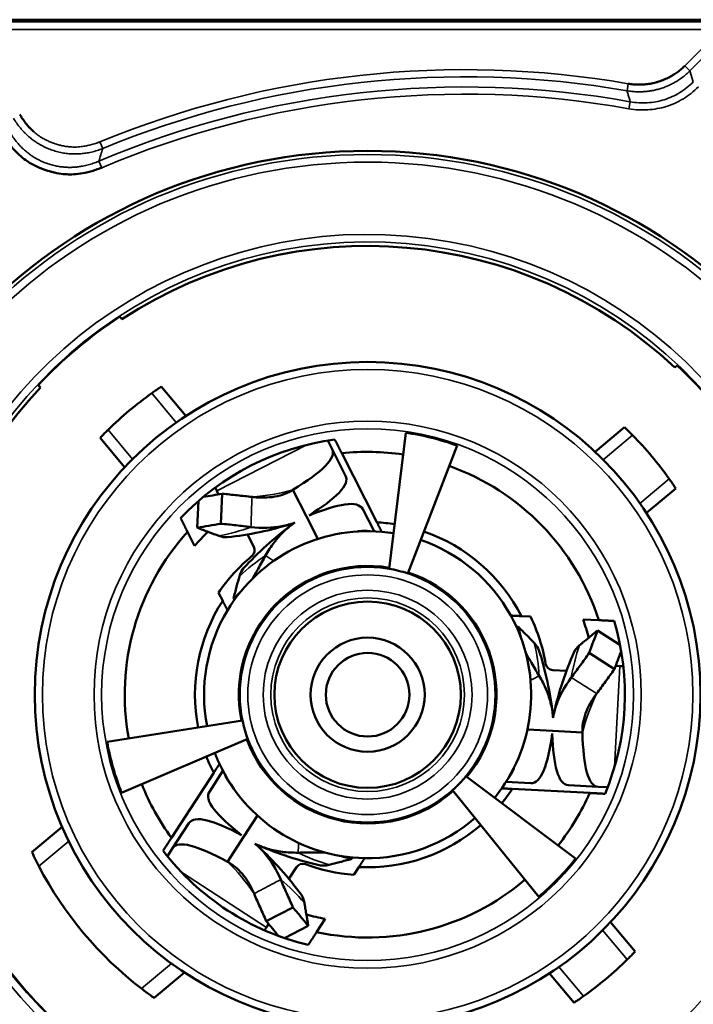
# Model space of a CAD drawing. Header units: millimetres. Extents: x 50 to 3176, y 50 to 2109.
# Tile 652 of 656: x 2335 to 2353, y 982 to 1008. Entities that reach past the tile are written whole.
import ezdxf

# ---------------------------------------------------------------- set-up
doc = ezdxf.new("R2010")
doc.units = ezdxf.units.MM
doc.header["$LTSCALE"] = 10
doc.layers.add('Visible (ISO)', color=7, linetype='Continuous', lineweight=50)
doc.layers.add('Visible Narrow (ISO)', color=7, linetype='Continuous', lineweight=35)

msp = doc.modelspace()

# ---------------------------------------------------------------- linework, layer by layer
at = {"layer": 'Visible (ISO)'}
for p, q in [((2331.5601, 1007.9533), (2357.0615, 1007.9533)), ((2337.7967, 1000.1445), (2337.8519, 1000.0787)), ((2352.3863, 998.8071), (2352.4522, 998.8623)), ((2335.707, 998.2789), (2335.6517, 998.3447)), ((2338.8844, 998.3037), (2339.5314, 997.5327)), ((2344.8775, 993.5147), (2345.3119, 997.0925)), ((2350.2903, 996.5914), (2351.0613, 997.2384)), ((2337.9227, 996.1828), (2337.2757, 996.9538)), ((2343.3773, 996.6609), (2343.2635, 996.8842)), ((2343.733, 995.9629), (2343.3773, 996.6609)), ((2346.6611, 996.7561), (2345.365, 993.3932)), ((2344.5544, 994.7361), (2343.6291, 996.5522)), ((2340.3434, 995.5667), (2340.3014, 995.6491)), ((2340.3434, 995.5667), (2340.3923, 995.4707)), ((2342.3474, 995.5902), (2342.7065, 994.8853)), ((2352.4112, 995.6297), (2351.6401, 994.9827)), ((2339.8602, 995.2949), (2339.8275, 994.5967)), ((2340.4879, 995.4875), (2340.4481, 994.7004)), ((2344.4784, 994.5), (2344.1817, 995.0823)), ((2342.7037, 994.8908), (2342.7037, 994.8908)), ((2343.0047, 994.3001), (2342.7065, 994.8853)), ((2339.575, 994.4865), (2339.7632, 994.1173)), ((2341.1533, 994.4178), (2341.3178, 994.0949)), ((2340.3907, 992.8857), (2340.5004, 992.6705)), ((2340.8131, 992.7046), (2340.781, 992.7257)), ((2348.3526, 992.2696), (2348.5939, 992.2569)), ((2350.388, 992.1629), (2349.9742, 992.1846)), ((2348.2258, 991.9817), (2348.2603, 991.999)), ((2350.9455, 991.5118), (2350.3572, 991.8892)), ((2350.7985, 990.8719), (2350.1367, 991.2999)), ((2350.9393, 990.9574), (2350.8317, 990.963)), ((2350.9393, 990.9574), (2351.0317, 990.9526)), ((2349.5394, 990.8305), (2349.1775, 990.8495)), ((2337.4607, 988.9623), (2341.0211, 989.5213)), ((2348.5118, 989.286), (2349.1676, 989.2516)), ((2349.9577, 989.2102), (2349.1676, 989.2516)), ((2349.1738, 989.2513), (2349.1738, 989.2514)), ((2341.1596, 989.0384), (2337.844, 987.6257)), ((2340.2633, 988.1479), (2339.1533, 986.4385)), ((2340.5059, 988.2001), (2340.1499, 987.6519)), ((2346.8952, 988.0567), (2349.7764, 985.8917)), ((2347.9481, 987.9098), (2348.6007, 987.8756)), ((2349.5876, 987.8239), (2350.3699, 987.7829)), ((2350.3699, 987.7829), (2350.6203, 987.7697)), ((2348.8105, 984.8914), (2346.5462, 987.6954)), ((2348.1145, 987.7258), (2350.1499, 987.6191)), ((2341.4158, 987.0238), (2341.0581, 986.473)), ((2335.4846, 986.0607), (2336.2803, 986.7285)), ((2339.6117, 986.8231), (2339.185, 986.1661)), ((2340.6272, 985.8094), (2341.0581, 986.473)), ((2341.0548, 986.4678), (2341.0549, 986.4677)), ((2339.185, 986.1661), (2339.0485, 985.9559)), ((2343.8934, 985.9236), (2343.8912, 985.8851)), ((2342.2396, 985.3615), (2342.437, 985.6655)), ((2343.9477, 985.4672), (2344.0793, 985.6698)), ((2341.6459, 984.2504), (2342.3475, 984.6096)), ((2341.6496, 984.0857), (2341.7082, 984.1761)), ((2342.9692, 983.9604), (2343.1949, 984.308)), ((2350.6989, 984.2238), (2351.3458, 983.4527)), ((2341.6496, 984.0857), (2341.5992, 984.0082)), ((2342.1266, 983.8032), (2342.7477, 984.124)), ((2339.4943, 982.8982), (2338.6985, 982.2305)), ((2349.7372, 982.1029), (2349.0902, 982.8739))]:
    msp.add_line(p, q, dxfattribs=at)
for radius in [14.3, 8.75, 2.45, 1.5, 1.1]:
    msp.add_circle((2344.3108, 990.2033), radius, dxfattribs=at)
for centre, radius, start, end in [((2344.3108, 990.2033), 11.8, 46.81385, 123.18615), ((2344.3108, 990.2033), 11.8853, 123.2353, 136.7647), ((2344.3108, 990.2033), 11.8853, 33.2353, 46.7647), ((2344.3108, 990.2033), 11.8, 136.81385, 205.2716), ((2344.3108, 990.2033), 9.75, 125.58827, 134.41173), ((2344.3108, 990.2033), 6.9616, 70.26822, 81.73178), ((2344.3108, 990.2033), 6.7625, 97.34157, 136.65843), ((2344.3108, 990.2033), 9.75, 35.58827, 44.41173), ((2344.3108, 990.2033), 6.3854, 81.6103, 96.12797), ((2344.3108, 990.2033), 6.3854, 17.87203, 70.3897), ((2344.3108, 990.2033), 4.3, 85.05738, 148.94262), ((2344.3108, 990.2033), 4.5394, 81.01329, 86.92279), ((2344.3108, 990.2033), 4.5394, 27.07721, 70.98671), ((2344.3108, 990.2033), 6.3854, 137.87203, 190.3897), ((2344.3108, 990.2033), 6, 134.43254, 139.28207), ((2344.3108, 990.2033), 4.3, 80.8983, 85.05738), ((2344.3108, 990.2033), 4.3, 28.94262, 71.1017), ((2341.1396, 994.0041), 0.2, 309.84629, 26.99805), ((2344.3108, 990.2033), 4.75, 129.83931, 145.61668), ((2344.3108, 990.2033), 3.3867, 80.31012, 191.68988), ((2344.3108, 990.2033), 3.3596, 71.71222, 80.28778), ((2344.3108, 990.2033), 3.3867, 320.31012, 71.68988), ((2344.3108, 990.2033), 4.5394, 147.07721, 190.98671), ((2344.3108, 990.2033), 4.3, 148.94262, 191.1017), ((2344.3108, 990.2033), 4.3, 325.05738, 28.94262), ((2344.3108, 990.2033), 4.75, 9.83931, 25.61668), ((2344.3108, 990.2033), 6, 14.43242, 19.28207), ((2344.3108, 990.2033), 6.7625, 337.34157, 16.65843), ((2349.188, 991.0492), 0.2, 189.84629, 266.99805), ((2344.3108, 990.2033), 3.3596, 191.71222, 200.28778), ((2344.3108, 990.2033), 6.9616, 190.26822, 201.73178), ((2344.3108, 990.2033), 3.3867, 200.31012, 311.68988), ((2344.3108, 990.2033), 4.5394, 201.01329, 206.92279), ((2344.3108, 990.2033), 4.3, 200.8983, 205.05738), ((2344.3108, 990.2033), 4.3, 205.05738, 268.94262), ((2344.3108, 990.2033), 3.3596, 311.71222, 320.28778), ((2344.3108, 990.2033), 6.3854, 201.6103, 216.12797), ((2344.3108, 990.2033), 4.3, 320.8983, 325.05738), ((2344.3108, 990.2033), 4.5394, 321.01329, 326.92279), ((2344.3108, 990.2033), 6.3854, 321.6103, 336.12797), ((2344.3108, 990.2033), 4.5394, 267.07721, 310.98671), ((2344.3108, 990.2033), 4.3, 268.94262, 311.1017), ((2344.3108, 990.2033), 6.7625, 217.34157, 256.65843), ((2344.3108, 990.2033), 9.75, 207.56191, 232.43809), ((2342.6048, 985.5566), 0.2, 69.84629, 146.99805), ((2344.3108, 990.2033), 4.75, 249.83931, 265.61668), ((2344.3108, 990.2033), 6.9616, 310.26822, 321.73178), ((2344.3108, 990.2033), 6.3854, 257.87203, 310.3897), ((2344.3108, 990.2033), 11.8853, 205.37973, 234.62027), ((2344.3108, 990.2033), 6, 254.43312, 259.28207), ((2344.3108, 990.2033), 9.75, 305.58827, 314.41173)]:
    msp.add_arc(centre, radius, start, end, dxfattribs=at)
for centre, major_axis, ratio, start_param, end_param in [((2323.3192, 1038.5063), (22.2551, -41.2596), 0.5921024, 6.0731064, 6.0906307), ((2322.017, 1035.5281), (23.7693, -38.8031), 0.5739716, 6.0437943, 6.0667228), ((2366.6543, 953.6452), (-21.5071, 42.3), 0.5846673, 0.1837337, 0.1940895), ((2301.383, 988.8631), (47.4891, -2.1297), 0.5857141, 0.1787114, 0.189068), ((2396.3997, 984.2405), (-47.2041, 2.3427), 0.5844722, 6.0880173, 6.110093), ((2396.3658, 984.6658), (-46.5846, 0.7581), 0.59037, 6.0655766, 6.0832103), ((2312.0361, 947.869), (25.8161, 39.7457), 0.5951356, 6.0871394, 6.1044717)]:
    msp.add_ellipse(centre, major_axis=major_axis, ratio=ratio, start_param=start_param, end_param=end_param, dxfattribs=at)
for points, knots in [([(2351.1636, 1006.2691), (2351.175, 1006.2672), (2351.1865, 1006.2655), (2351.1979, 1006.2638), (2351.2391, 1006.2579), (2351.2801, 1006.2535), (2351.3211, 1006.2505), (2351.3648, 1006.2473), (2351.4083, 1006.2458), (2351.4518, 1006.2459), (2351.4902, 1006.246), (2351.5286, 1006.2474), (2351.5669, 1006.2502), (2351.5747, 1006.2507), (2351.5824, 1006.2513), (2351.5902, 1006.252), (2351.6389, 1006.2561), (2351.6876, 1006.2624), (2351.736, 1006.2707), (2351.7864, 1006.2794), (2351.8366, 1006.2904), (2351.8862, 1006.3036), (2351.9119, 1006.3105), (2351.9375, 1006.3179), (2351.9629, 1006.326), (2351.987, 1006.3336), (2352.011, 1006.3418), (2352.0348, 1006.3505), (2352.083, 1006.3682), (2352.1305, 1006.388), (2352.1768, 1006.4099), (2352.2221, 1006.4312), (2352.2663, 1006.4545), (2352.3093, 1006.4796), (2352.3164, 1006.4837), (2352.3234, 1006.4879), (2352.3304, 1006.4921), (2352.3645, 1006.5126), (2352.3978, 1006.5343), (2352.4303, 1006.5572), (2352.4654, 1006.5819), (2352.4996, 1006.6079), (2352.5329, 1006.6353), (2352.5678, 1006.664), (2352.6018, 1006.6941), (2352.6349, 1006.7258), (2352.6396, 1006.7304), (2352.6443, 1006.7349), (2352.649, 1006.7395)], [0.00000011, 0.00000011, 0.00000011, 0.00000011, 0.02108084, 0.02108084, 0.02108084, 0.09715738, 0.09715738, 0.09715738, 0.17831194, 0.17831194, 0.17831194, 0.25, 0.25, 0.25, 0.26449121, 0.26449121, 0.26449121, 0.35562279, 0.35562279, 0.35562279, 0.45070896, 0.45070896, 0.45070896, 0.5, 0.5, 0.5, 0.54689762, 0.54689762, 0.54689762, 0.64200133, 0.64200133, 0.64200133, 0.7347448, 0.7347448, 0.7347448, 0.75, 0.75, 0.75, 0.82417125, 0.82417125, 0.82417125, 0.90429905, 0.90429905, 0.90429905, 0.98803552, 0.98803552, 0.98803552, 1, 1, 1, 1]), ([(2335.1637, 1005.457), (2335.1865, 1005.4213), (2335.2095, 1005.3868), (2335.2586, 1005.3166), (2335.2847, 1005.2812), (2335.3168, 1005.2399), (2335.3228, 1005.2323), (2335.358, 1005.1883), (2335.3874, 1005.1539), (2335.4258, 1005.1119), (2335.4348, 1005.1022), (2335.4634, 1005.0724), (2335.4829, 1005.0531), (2335.51, 1005.0277), (2335.5176, 1005.0207), (2335.5252, 1005.0139)], [0.00000013, 0.00000013, 0.00000013, 0.00000013, 0.04176086, 0.04176086, 0.08827357, 0.08827357, 0.09883786, 0.09883786, 0.15061681, 0.15061681, 0.16666667, 0.16666667, 0.20126296, 0.20126296, 0.21458514, 0.21458514, 0.21458514, 0.21458514]), ([(2334.7239, 1004.9307), (2334.7797, 1004.84), (2334.8359, 1004.7572), (2334.8923, 1004.6834), (2334.8982, 1004.6757), (2334.9041, 1004.6682), (2334.91, 1004.6607), (2334.9606, 1004.5962), (2335.0116, 1004.5385), (2335.0629, 1004.4857), (2335.1203, 1004.4267), (2335.1782, 1004.3736), (2335.2379, 1004.3251), (2335.2975, 1004.2765), (2335.3589, 1004.2324), (2335.4243, 1004.1921), (2335.4897, 1004.1518), (2335.559, 1004.1153), (2335.631, 1004.0827), (2335.703, 1004.0501), (2335.7776, 1004.0214), (2335.8528, 1003.9962), (2335.9174, 1003.9746), (2335.9825, 1003.9555), (2336.0477, 1003.9395), (2336.0583, 1003.9369), (2336.0689, 1003.9344), (2336.0796, 1003.9319)], [0, 0, 0, 0, 0.08333333, 0.08333333, 0.08333333, 0.09198951, 0.09198951, 0.09198951, 0.16666667, 0.16666667, 0.16666667, 0.25, 0.25, 0.25, 0.33333333, 0.33333333, 0.33333333, 0.41666667, 0.41666667, 0.41666667, 0.5, 0.5, 0.5, 0.57163134, 0.57163134, 0.57163134, 0.58333333, 0.58333333, 0.58333333, 0.58333333]), ([(2336.0796, 1003.9319), (2336.1554, 1003.9145), (2336.2312, 1003.9012), (2336.306, 1003.8937), (2336.3699, 1003.8873), (2336.4331, 1003.885), (2336.4971, 1003.8859), (2336.5081, 1003.8861), (2336.519, 1003.8863), (2336.53, 1003.8866)], [0.58333333, 0.58333333, 0.58333333, 0.58333333, 0.66666667, 0.66666667, 0.66666667, 0.73783215, 0.73783215, 0.73783215, 0.75, 0.75, 0.75, 0.75]), ([(2338.6367, 998.1322), (2338.6674, 998.1542), (2338.7004, 998.1775), (2338.7613, 998.22), (2338.7892, 998.2392), (2338.8334, 998.2694), (2338.8526, 998.2823), (2338.8781, 998.2995), (2338.8844, 998.3037), (2338.8844, 998.3037)], [-0.045295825, -0.045295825, -0.045295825, -0.045295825, -0.033948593, -0.033948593, -0.022601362, -0.022601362, -0.011300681, -0.011300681, 0, 0, 0, 0]), ([(2337.2757, 996.9538), (2337.2757, 996.9538), (2337.2809, 996.9593), (2337.3023, 996.9815), (2337.3184, 996.9981), (2337.3557, 997.0363), (2337.3795, 997.0605), (2337.432, 997.1131), (2337.4606, 997.1415), (2337.4876, 997.168)], [-0.181090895, -0.181090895, -0.181090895, -0.181090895, -0.169790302, -0.169790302, -0.158489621, -0.158489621, -0.147142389, -0.147142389, -0.135795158, -0.135795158, -0.135795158, -0.135795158]), ([(2351.0613, 997.2384), (2351.0613, 997.2384), (2351.0668, 997.2331), (2351.0889, 997.2118), (2351.1056, 997.1957), (2351.1438, 997.1583), (2351.168, 997.1345), (2351.2206, 997.0821), (2351.249, 997.0534), (2351.2755, 997.0264)], [-0.181090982, -0.181090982, -0.181090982, -0.181090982, -0.169790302, -0.169790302, -0.158489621, -0.158489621, -0.147142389, -0.147142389, -0.135795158, -0.135795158, -0.135795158, -0.135795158]), ([(2343.3773, 996.6609), (2343.4359, 996.546), (2343.3749, 996.3971), (2343.019, 996.0348), (2342.7295, 995.8262), (2342.3473, 995.5902)], [0.000001, 0.000001, 0.000001, 0.000001, 0.19109582, 0.19109582, 0.38218068, 0.38218068, 0.38218068, 0.38218068]), ([(2342.7696, 994.9174), (2343.1245, 995.1409), (2343.3922, 995.3388), (2343.7344, 995.6946), (2343.7929, 995.8453), (2343.733, 995.9629)], [-0.38080382, -0.38080382, -0.38080382, -0.38080382, -0.19546689, -0.19546689, -0.000001, -0.000001, -0.000001, -0.000001]), ([(2352.2397, 995.8774), (2352.2617, 995.8466), (2352.285, 995.8136), (2352.3275, 995.7527), (2352.3467, 995.7248), (2352.3768, 995.6807), (2352.3898, 995.6615), (2352.407, 995.636), (2352.4112, 995.6297), (2352.4112, 995.6297)], [-0.045295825, -0.045295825, -0.045295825, -0.045295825, -0.033948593, -0.033948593, -0.022601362, -0.022601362, -0.011300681, -0.011300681, 0, 0, 0, 0]), ([(2342.3473, 995.5902), (2342.3464, 995.5896), (2342.3416, 995.5865), (2342.3351, 995.5824), (2342.331, 995.5798), (2342.3268, 995.5773), (2342.3226, 995.5747), (2342.3142, 995.5696), (2342.3057, 995.5646), (2342.2971, 995.5597), (2342.2799, 995.5499), (2342.2622, 995.5404), (2342.244, 995.5313), (2342.2081, 995.5134), (2342.17, 995.4968), (2342.1298, 995.4817), (2342.0519, 995.4524), (2341.9666, 995.429), (2341.8743, 995.4125), (2341.783, 995.3962), (2341.686, 995.3869), (2341.5843, 995.3851), (2341.5339, 995.3843), (2341.4826, 995.3853), (2341.4305, 995.3882), (2341.4044, 995.3897), (2341.3781, 995.3917), (2341.3517, 995.3941), (2341.3252, 995.3965), (2341.299, 995.3994), (2341.2718, 995.403)], [0.000004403, 0.000004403, 0.000004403, 0.000004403, 0.000588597, 0.000588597, 0.000588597, 0.000959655, 0.000959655, 0.000959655, 0.001698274, 0.001698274, 0.001698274, 0.003162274, 0.003162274, 0.003162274, 0.006041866, 0.006041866, 0.006041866, 0.011628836, 0.011628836, 0.011628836, 0.01715201, 0.01715201, 0.01715201, 0.019885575, 0.019885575, 0.019885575, 0.021256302, 0.021256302, 0.021256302, 0.022628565, 0.022628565, 0.022628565, 0.022628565]), ([(2341.2718, 995.403), (2341.1438, 995.4182), (2341.0144, 995.4329), (2340.8837, 995.447), (2340.753, 995.4612), (2340.621, 995.4747), (2340.4879, 995.4875)], [0.000010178, 0.000010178, 0.000010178, 0.000010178, 0.041479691, 0.041479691, 0.041479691, 0.082948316, 0.082948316, 0.082948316, 0.082948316]), ([(2344.1817, 995.0823), (2344.1218, 995.1999), (2343.9654, 995.2411), (2343.4764, 995.1734), (2343.159, 995.0732), (2342.7696, 994.9174)], [-0.39168779, -0.39168779, -0.39168779, -0.39168779, -0.19595013, -0.19595013, -0.01035556, -0.01035556, -0.01035556, -0.01035556]), ([(2340.3994, 994.3802), (2340.3175, 994.4098), (2340.229, 994.4428), (2340.0383, 994.515), (2339.9362, 994.5544), (2339.8275, 994.5967)], [-0.16650464, -0.16650464, -0.16650464, -0.16650464, -0.08351887, -0.08351887, -0.00000369, -0.00000369, -0.00000369, -0.00000369]), ([(2340.4481, 994.7004), (2340.5833, 994.6872), (2340.7172, 994.6732), (2340.8498, 994.6586), (2340.9824, 994.644), (2341.1135, 994.6288), (2341.243, 994.6131)], [-0.084414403, -0.084414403, -0.084414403, -0.084414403, -0.042208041, -0.042208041, -0.042208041, -0.000001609, -0.000001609, -0.000001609, -0.000001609]), ([(2341.243, 994.6131), (2341.5284, 994.5784), (2341.8034, 994.5862), (2342.1771, 994.6566), (2342.2918, 994.6885), (2342.3984, 994.7283)], [-0.18657936, -0.18657936, -0.18657936, -0.18657936, -0.09328155, -0.09328155, -0.04796745, -0.04796745, -0.04796745, -0.04796745]), ([(2342.3984, 994.7283), (2342.3503, 994.6964), (2342.3028, 994.6617), (2342.2561, 994.6244), (2342.2084, 994.5864), (2342.1617, 994.5457), (2342.1158, 994.5022), (2342.0699, 994.4587), (2342.025, 994.4125), (2341.9813, 994.3637), (2341.9375, 994.3149), (2341.8949, 994.2635), (2341.8538, 994.2098), (2341.8127, 994.156), (2341.773, 994.0999), (2341.735, 994.0418), (2341.6969, 993.9836), (2341.6606, 993.9234), (2341.6261, 993.8612)], [0.25233229, 0.25233229, 0.25233229, 0.25233229, 0.3749967, 0.3749967, 0.3749967, 0.49999628, 0.49999628, 0.49999628, 0.62499587, 0.62499587, 0.62499587, 0.74999545, 0.74999545, 0.74999545, 0.87499503, 0.87499503, 0.87499503, 0.99998986, 0.99998986, 0.99998986, 0.99998986]), ([(2344.0386, 994.4947), (2344.0497, 994.4965), (2344.0606, 994.4983), (2344.1881, 994.5173), (2344.2845, 994.5184), (2344.36, 994.503)], [0.183284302, 0.183284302, 0.183284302, 0.183284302, 0.19146016, 0.19146016, 0.280536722, 0.280536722, 0.280536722, 0.280536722]), ([(2340.6221, 994.3433), (2340.6166, 994.3427), (2340.6111, 994.3423), (2340.55, 994.3391), (2340.4815, 994.3504), (2340.3994, 994.3802)], [0.256194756, 0.256194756, 0.256194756, 0.256194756, 0.264733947, 0.264733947, 0.34764971, 0.34764971, 0.34764971, 0.34764971]), ([(2341.6261, 993.8612), (2341.5626, 993.7471), (2341.4977, 993.6319), (2341.4315, 993.5159), (2341.3819, 993.429), (2341.3316, 993.3417), (2341.2805, 993.2541)], [-0.084416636, -0.084416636, -0.084416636, -0.084416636, -0.04214994, -0.04214994, -0.04214994, -0.010495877, -0.010495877, -0.010495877, -0.010495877]), ([(2340.781, 992.7257), (2340.8105, 992.8383), (2340.8386, 992.9441), (2340.8921, 993.1408), (2340.9175, 993.2318), (2340.9418, 993.3156)], [-0.1664812, -0.1664812, -0.1664812, -0.1664812, -0.08296446, -0.08296446, 0, 0, 0, 0]), ([(2348.2603, 991.999), (2348.3431, 991.917), (2348.4206, 991.8397), (2348.5641, 991.695), (2348.6302, 991.6275), (2348.6906, 991.5647)], [-0.16648182, -0.16648182, -0.16648182, -0.16648182, -0.08297006, -0.08297006, 0, 0, 0, 0]), ([(2349.8838, 991.5022), (2349.8839, 991.5023), (2349.884, 991.5024), (2349.8846, 991.5029), (2349.8855, 991.5036), (2349.8864, 991.5044), (2349.888, 991.5058), (2349.8891, 991.5066), (2349.8922, 991.5093), (2349.8944, 991.5111), (2349.9008, 991.5165), (2349.905, 991.5201), (2349.918, 991.5309), (2349.9266, 991.5382), (2349.9529, 991.5601), (2349.9708, 991.5749), (2350.0252, 991.6199), (2350.0628, 991.6509), (2350.1811, 991.7475), (2350.2663, 991.8162), (2350.3572, 991.8892)], [0.00000287, 0.00000287, 0.00000287, 0.00000287, 0.00016432, 0.00016432, 0.00065716, 0.00131415, 0.00131415, 0.00262772, 0.00262772, 0.00525315, 0.00525315, 0.01049723, 0.01049723, 0.02095843, 0.02095843, 0.04177456, 0.04177456, 0.08299358, 0.08299358, 0.16649975, 0.16649975, 0.16649975, 0.16649975]), ([(2349.7405, 991.3278), (2349.7427, 991.3327), (2349.7451, 991.3377), (2349.7728, 991.3922), (2349.8169, 991.4459), (2349.8838, 991.5022)], [0.256755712, 0.256755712, 0.256755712, 0.256755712, 0.265245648, 0.265245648, 0.348402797, 0.348402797, 0.348402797, 0.348402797]), ([(2348.821, 990.6993), (2348.7539, 990.8114), (2348.6865, 990.9251), (2348.6192, 991.0405), (2348.5688, 991.1268), (2348.5183, 991.2141), (2348.468, 991.3021)], [-0.084414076, -0.084414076, -0.084414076, -0.084414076, -0.042149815, -0.042149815, -0.042149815, -0.010495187, -0.010495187, -0.010495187, -0.010495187]), ([(2350.1367, 991.2999), (2350.0577, 991.1895), (2349.9786, 991.0804), (2349.8997, 990.9729), (2349.8208, 990.8654), (2349.742, 990.7594), (2349.6637, 990.6552)], [0.000001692, 0.000001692, 0.000001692, 0.000001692, 0.042207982, 0.042207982, 0.042207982, 0.084414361, 0.084414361, 0.084414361, 0.084414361]), ([(2350.3334, 990.2353), (2350.4105, 990.3385), (2350.4879, 990.4432), (2350.5655, 990.5493), (2350.6431, 990.6555), (2350.7208, 990.763), (2350.7985, 990.8719)], [0.000010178, 0.000010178, 0.000010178, 0.000010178, 0.041479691, 0.041479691, 0.041479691, 0.082948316, 0.082948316, 0.082948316, 0.082948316]), ([(2349.1857, 989.5969), (2349.1821, 989.6546), (2349.1759, 989.713), (2349.167, 989.7721), (2349.1578, 989.8324), (2349.1459, 989.8933), (2349.1312, 989.9547), (2349.1165, 990.0162), (2349.0989, 990.0782), (2349.0785, 990.1405), (2349.0581, 990.2028), (2349.0349, 990.2653), (2349.009, 990.3278), (2348.983, 990.3903), (2348.9543, 990.4527), (2348.9229, 990.5148), (2348.8915, 990.5768), (2348.8575, 990.6384), (2348.821, 990.6993)], [0.25233229, 0.25233229, 0.25233229, 0.25233229, 0.3749967, 0.3749967, 0.3749967, 0.49999629, 0.49999629, 0.49999629, 0.62499587, 0.62499587, 0.62499587, 0.74999545, 0.74999545, 0.74999545, 0.87499503, 0.87499503, 0.87499503, 1, 1, 1, 1]), ([(2349.6637, 990.6552), (2349.48, 990.4108), (2349.3441, 990.1529), (2349.2252, 989.79), (2349.2013, 989.6899), (2349.1856, 989.5969)], [-0.14927153, -0.14927153, -0.14927153, -0.14927153, -0.0745327, -0.0745327, -0.0433854, -0.0433854, -0.0433854, -0.0433854]), ([(2349.9577, 989.2102), (2349.9577, 989.2106), (2349.9575, 989.2135), (2349.9574, 989.2173), (2349.9573, 989.2198), (2349.9572, 989.2222), (2349.9571, 989.2246), (2349.9569, 989.2295), (2349.9567, 989.2344), (2349.9566, 989.2393), (2349.9564, 989.2491), (2349.9563, 989.259), (2349.9564, 989.269), (2349.9565, 989.2887), (2349.9572, 989.3087), (2349.9584, 989.3291), (2349.9608, 989.3692), (2349.9655, 989.4104), (2349.9725, 989.4528), (2349.9861, 989.5349), (2350.0085, 989.6205), (2350.0403, 989.7087), (2350.0719, 989.7959), (2350.1123, 989.8846), (2350.1616, 989.9736), (2350.1861, 990.0176), (2350.2126, 990.0615), (2350.2412, 990.1052), (2350.2555, 990.127), (2350.2704, 990.1488), (2350.2857, 990.1705), (2350.301, 990.1922), (2350.3166, 990.2135), (2350.3334, 990.2353)], [0.000004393, 0.000004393, 0.000004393, 0.000004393, 0.000211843, 0.000211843, 0.000211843, 0.00034297, 0.00034297, 0.00034297, 0.000604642, 0.000604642, 0.000604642, 0.001125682, 0.001125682, 0.001125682, 0.002158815, 0.002158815, 0.002158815, 0.00419119, 0.00419119, 0.00419119, 0.008134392, 0.008134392, 0.008134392, 0.012032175, 0.012032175, 0.012032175, 0.013961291, 0.013961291, 0.013961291, 0.014928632, 0.014928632, 0.014928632, 0.015897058, 0.015897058, 0.015897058, 0.015897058]), ([(2348.6007, 987.8756), (2348.7324, 987.8687), (2348.8463, 987.9834), (2349.0322, 988.4408), (2349.1041, 988.7658), (2349.1639, 989.1809)], [-0.39168779, -0.39168779, -0.39168779, -0.39168779, -0.19595013, -0.19595013, -0.01035556, -0.01035556, -0.01035556, -0.01035556]), ([(2349.1639, 989.1809), (2349.18, 988.7619), (2349.2176, 988.4311), (2349.3546, 987.9568), (2349.4559, 987.8308), (2349.5876, 987.8239)], [-0.38080391, -0.38080391, -0.38080391, -0.38080391, -0.19546688, -0.19546688, -0.000001, -0.000001, -0.000001, -0.000001]), ([(2350.3699, 987.7829), (2350.2412, 987.7896), (2350.1427, 987.9169), (2350.0069, 988.4063), (2349.971, 988.7613), (2349.9577, 989.2102)], [0.000001, 0.000001, 0.000001, 0.000001, 0.19109517, 0.19109517, 0.38218045, 0.38218045, 0.38218045, 0.38218045]), ([(2348.1633, 988.2933), (2348.1594, 988.2828), (2348.1554, 988.2725), (2348.1081, 988.1525), (2348.0609, 988.0685), (2348.0098, 988.0108)], [0.183284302, 0.183284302, 0.183284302, 0.183284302, 0.19146016, 0.19146016, 0.280536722, 0.280536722, 0.280536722, 0.280536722]), ([(2340.7304, 987.8219), (2340.7233, 987.8305), (2340.7163, 987.8391), (2340.636, 987.9401), (2340.5869, 988.023), (2340.5625, 988.0961)], [0.183284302, 0.183284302, 0.183284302, 0.183284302, 0.19146016, 0.19146016, 0.280536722, 0.280536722, 0.280536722, 0.280536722]), ([(2340.1499, 987.6519), (2340.0781, 987.5413), (2340.1205, 987.3853), (2340.4237, 986.9957), (2340.6692, 986.7708), (2340.9988, 986.5115)], [-0.39168779, -0.39168779, -0.39168779, -0.39168779, -0.19595013, -0.19595013, -0.01035556, -0.01035556, -0.01035556, -0.01035556]), ([(2340.9988, 986.5115), (2340.6278, 986.7071), (2340.3226, 986.84), (2339.8433, 986.9585), (2339.6836, 986.9338), (2339.6117, 986.8231)], [-0.38080388, -0.38080388, -0.38080388, -0.38080388, -0.19546688, -0.19546688, -0.000001, -0.000001, -0.000001, -0.000001]), ([(2339.185, 986.1661), (2339.2553, 986.2742), (2339.4147, 986.2959), (2339.9065, 986.1688), (2340.2319, 986.0224), (2340.6272, 985.8094)], [0.000001, 0.000001, 0.000001, 0.000001, 0.19109698, 0.19109698, 0.3821873, 0.3821873, 0.3821873, 0.3821873]), ([(2342.0257, 985.3416), (2341.913, 985.6062), (2341.7687, 985.8404), (2341.521, 986.1287), (2341.4359, 986.2121), (2341.3481, 986.2846)], [-0.18550773, -0.18550773, -0.18550773, -0.18550773, -0.09274817, -0.09274817, -0.04776596, -0.04776596, -0.04776596, -0.04776596]), ([(2341.3482, 986.2846), (2341.3999, 986.2589), (2341.4536, 986.2351), (2341.5093, 986.2133), (2341.566, 986.191), (2341.6247, 986.1709), (2341.6853, 986.1529), (2341.7459, 986.135), (2341.8084, 986.1192), (2341.8725, 986.1057), (2341.9366, 986.0922), (2342.0024, 986.081), (2342.0695, 986.0723), (2342.1366, 986.0635), (2342.2051, 986.0572), (2342.2744, 986.0533), (2342.3438, 986.0495), (2342.4142, 986.0481), (2342.4853, 986.0493)], [0.25233229, 0.25233229, 0.25233229, 0.25233229, 0.3749967, 0.3749967, 0.3749967, 0.49999629, 0.49999629, 0.49999629, 0.62499587, 0.62499587, 0.62499587, 0.74999545, 0.74999545, 0.74999545, 0.87499503, 0.87499503, 0.87499503, 1, 1, 1, 1]), ([(2335.6673, 985.6919), (2335.6434, 985.7377), (2335.6182, 985.7869), (2335.5726, 985.8779), (2335.552, 985.9198), (2335.5203, 985.9852), (2335.5068, 986.0136), (2335.489, 986.0513), (2335.4846, 986.0607), (2335.4846, 986.0607)], [-0.061128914, -0.061128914, -0.061128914, -0.061128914, -0.045621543, -0.045621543, -0.030114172, -0.030114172, -0.015057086, -0.015057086, 0, 0, 0, 0]), ([(2342.4853, 986.0493), (2342.6159, 986.0514), (2342.748, 986.0528), (2342.8816, 986.0535), (2342.9816, 986.054), (2343.0824, 986.054), (2343.1838, 986.0536)], [-0.084411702, -0.084411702, -0.084411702, -0.084411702, -0.042149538, -0.042149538, -0.042149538, -0.010496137, -0.010496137, -0.010496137, -0.010496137]), ([(2340.6272, 985.8094), (2340.6287, 985.8087), (2340.6336, 985.8062), (2340.6402, 985.8027), (2340.6445, 985.8004), (2340.6488, 985.7981), (2340.6531, 985.7958), (2340.6617, 985.7911), (2340.6702, 985.7862), (2340.6788, 985.7812), (2340.6958, 985.7712), (2340.7129, 985.7606), (2340.7299, 985.7494), (2340.7634, 985.7272), (2340.7968, 985.7026), (2340.8299, 985.6754), (2340.8943, 985.6225), (2340.9572, 985.5603), (2341.0177, 985.4886), (2341.0774, 985.4177), (2341.134, 985.3384), (2341.1864, 985.2511), (2341.2123, 985.2079), (2341.2371, 985.163), (2341.2606, 985.1164), (2341.2724, 985.0931), (2341.2838, 985.0693), (2341.2949, 985.0452), (2341.3061, 985.0211), (2341.3167, 984.997), (2341.3272, 984.9716)], [0.000008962, 0.000008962, 0.000008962, 0.000008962, 0.000690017, 0.000690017, 0.000690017, 0.001133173, 0.001133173, 0.001133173, 0.002015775, 0.002015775, 0.002015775, 0.003766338, 0.003766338, 0.003766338, 0.007210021, 0.007210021, 0.007210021, 0.013891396, 0.013891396, 0.013891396, 0.020495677, 0.020495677, 0.020495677, 0.023764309, 0.023764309, 0.023764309, 0.02540334, 0.02540334, 0.02540334, 0.02704421, 0.02704421, 0.02704421, 0.02704421]), ([(2343.8912, 985.8851), (2343.7792, 985.8545), (2343.6739, 985.8261), (2343.4766, 985.7741), (2343.3848, 985.7505), (2343.2999, 985.7295)], [-0.16649836, -0.16649836, -0.16649836, -0.16649836, -0.08325248, -0.08325248, -0.00000666, -0.00000666, -0.00000666, -0.00000666]), ([(2342.3475, 984.6096), (2342.2914, 984.7332), (2342.2365, 984.8562), (2342.1828, 984.9783), (2342.1292, 985.1004), (2342.0768, 985.2216), (2342.0257, 985.3416)], [0.000000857, 0.000000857, 0.000000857, 0.000000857, 0.042207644, 0.042207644, 0.042207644, 0.084413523, 0.084413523, 0.084413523, 0.084413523]), ([(2341.3272, 984.9716), (2341.378, 984.8532), (2341.4299, 984.7337), (2341.4831, 984.6135), (2341.5362, 984.4932), (2341.5905, 984.3721), (2341.6459, 984.2504)], [0.000010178, 0.000010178, 0.000010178, 0.000010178, 0.041479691, 0.041479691, 0.041479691, 0.082948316, 0.082948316, 0.082948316, 0.082948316]), ([(2342.5697, 984.9388), (2342.5729, 984.9344), (2342.576, 984.9299), (2342.6093, 984.8787), (2342.6338, 984.8136), (2342.6491, 984.7275)], [0.256752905, 0.256752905, 0.256752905, 0.256752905, 0.265131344, 0.265131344, 0.348397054, 0.348397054, 0.348397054, 0.348397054]), ([(2342.6491, 984.7275), (2342.6492, 984.7273), (2342.6493, 984.7268), (2342.6496, 984.7247), (2342.6498, 984.724), (2342.6501, 984.722), (2342.6504, 984.7206), (2342.6511, 984.7166), (2342.6516, 984.7138), (2342.653, 984.7056), (2342.654, 984.7001), (2342.6569, 984.6835), (2342.6589, 984.6724), (2342.6647, 984.6387), (2342.6687, 984.6158), (2342.6805, 984.5462), (2342.6884, 984.4981), (2342.713, 984.3474), (2342.73, 984.2392), (2342.7477, 984.124)], [0.0000018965, 0.0000018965, 0.0000018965, 0.0000018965, 0.0000714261, 0.0000714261, 0.0001064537, 0.0001064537, 0.0001764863, 0.0001764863, 0.0003164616, 0.0003164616, 0.0005960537, 0.0005960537, 0.0011538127, 0.0011538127, 0.0022637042, 0.0022637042, 0.0044615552, 0.0044615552, 0.0089144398, 0.0089144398, 0.0089144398, 0.0089144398]), ([(2342.7477, 984.124), (2342.6822, 984.2064), (2342.6161, 984.288), (2342.4827, 984.4499), (2342.4154, 984.5301), (2342.3475, 984.6096)], [0.000001, 0.000001, 0.000001, 0.000001, 0.05216803, 0.05216803, 0.10433506, 0.10433506, 0.10433506, 0.10433506]), ([(2351.3458, 983.4527), (2351.3458, 983.4527), (2351.3406, 983.4472), (2351.3193, 983.4251), (2351.3032, 983.4085), (2351.2658, 983.3702), (2351.242, 983.346), (2351.1896, 983.2934), (2351.1609, 983.265), (2351.1339, 983.2386)], [-0.181090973, -0.181090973, -0.181090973, -0.181090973, -0.169790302, -0.169790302, -0.158489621, -0.158489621, -0.147142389, -0.147142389, -0.135795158, -0.135795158, -0.135795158, -0.135795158]), ([(2338.6985, 982.2305), (2338.6985, 982.2305), (2338.69, 982.2365), (2338.6559, 982.2606), (2338.6303, 982.2788), (2338.5714, 982.3214), (2338.5337, 982.3489), (2338.452, 982.4097), (2338.408, 982.443), (2338.367, 982.4745)], [-0.244021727, -0.244021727, -0.244021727, -0.244021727, -0.228965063, -0.228965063, -0.213907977, -0.213907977, -0.198400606, -0.198400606, -0.182893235, -0.182893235, -0.182893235, -0.182893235]), ([(2349.9848, 982.2744), (2349.9541, 982.2524), (2349.9211, 982.2291), (2349.8602, 982.1866), (2349.8323, 982.1674), (2349.7881, 982.1372), (2349.769, 982.1242), (2349.7434, 982.1071), (2349.7372, 982.1029), (2349.7372, 982.1029)], [-0.045295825, -0.045295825, -0.045295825, -0.045295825, -0.033948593, -0.033948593, -0.022601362, -0.022601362, -0.011300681, -0.011300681, -0.000000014, -0.000000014, -0.000000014, -0.000000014])]:
    msp.add_open_spline(points, degree=3, knots=knots, dxfattribs=at)
for points in [[(2336.53, 1003.8866), (2336.6054, 1003.889), (2336.7592, 1003.9022), (2337.0147, 1003.9551), (2337.2139, 1004.0206), (2337.3196, 1004.0603)], [(2342.3041, 994.6958), (2341.7585, 994.5234), (2341.194, 994.4063), (2340.6221, 994.3433)], [(2341.0429, 993.5175), (2341.43, 993.9432), (2341.8565, 994.331), (2342.3167, 994.671)], [(2340.9418, 993.3156), (2340.9684, 993.4079), (2341.0031, 993.474), (2341.0427, 993.5175)], [(2348.6906, 991.5647), (2348.7573, 991.4955), (2348.7971, 991.4324), (2348.815, 991.3764)], [(2348.8149, 991.3763), (2348.99, 990.8281), (2349.1126, 990.2649), (2349.177, 989.6963)], [(2349.2048, 989.6948), (2349.3282, 990.2536), (2349.5091, 990.8009), (2349.7405, 991.3278)], [(2341.4234, 986.2192), (2341.8456, 985.8329), (2342.2292, 985.4026), (2342.5697, 984.9388)], [(2343.0745, 985.7161), (2342.5123, 985.8386), (2341.9632, 986.014), (2341.4386, 986.2425)], [(2343.604, 985.9618), (2343.6993, 985.9355), (2343.7951, 985.9099), (2343.8912, 985.8851)], [(2343.2999, 985.7295), (2343.2066, 985.7064), (2343.1321, 985.7034), (2343.0746, 985.7159)]]:
    msp.add_open_spline(points, degree=3, dxfattribs=at)
for points, weights in [([(2343.6291, 996.5522), (2343.5405, 996.7261), (2343.4466, 996.9104)], [1.00054341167, 1.00116071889, 1.00084186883]), ([(2339.3925, 994.8447), (2339.4864, 994.6605), (2339.575, 994.4865)], [1.00084186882, 1.00116071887, 1.00054341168]), ([(2344.6812, 994.4873), (2344.6196, 994.6083), (2344.5544, 994.7361)], [1.00012695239, 1.00073712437, 1.00034798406]), ([(2340.5004, 992.6705), (2340.5655, 992.5427), (2340.6272, 992.4216)], [1.00034798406, 1.00073712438, 1.00012695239]), ([(2348.3526, 992.2696), (2348.2094, 992.2771), (2348.0737, 992.2842)], [1.00034798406, 1.00073712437, 1.00012695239]), ([(2350.7895, 992.1419), (2350.583, 992.1527), (2350.388, 992.1629)], [1.00084186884, 1.00116071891, 1.00054341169]), ([(2340.4155, 988.3821), (2340.3415, 988.2682), (2340.2633, 988.1479)], [1.00012695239, 1.00073712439, 1.00034798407]), ([(2347.8356, 987.7404), (2347.9713, 987.7333), (2348.1145, 987.7258)], [1.00012695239, 1.0007371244, 1.00034798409]), ([(2350.1499, 987.6191), (2350.3449, 987.6089), (2350.5514, 987.5981)], [1.00054341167, 1.00116071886, 1.00084186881]), ([(2339.1533, 986.4385), (2339.0469, 986.2748), (2338.9343, 986.1014)], [1.00054341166, 1.00116071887, 1.00084186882]), ([(2344.0793, 985.6698), (2344.1574, 985.7901), (2344.2314, 985.904)], [1.00034798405, 1.00073712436, 1.00012695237]), ([(2342.7503, 983.6233), (2342.8629, 983.7967), (2342.9692, 983.9604)], [1.00084186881, 1.00116071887, 1.00054341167])]:
    msp.add_rational_spline(points, weights, degree=2, dxfattribs=at)
at = {"layer": 'Visible Narrow (ISO)'}
for p, q in [((2333.0324, 1007.8956), (2354.3981, 1007.8956)), ((2353.6051, 1007.6956), (2333.8283, 1007.6956)), ((2353.6051, 1007.6956), (2352.649, 1006.7395)), ((2353.7354, 1007.5602), (2352.7819, 1006.6067)), ((2352.649, 1006.7395), (2352.7819, 1006.6067)), ((2352.8728, 1006.3183), (2352.7819, 1006.6067)), ((2351.1314, 1006.0839), (2351.1636, 1006.2691)), ((2351.2127, 1005.7973), (2351.1795, 1005.6123)), ((2337.2737, 1004.7391), (2337.3454, 1004.5654)), ((2337.3196, 1004.0603), (2337.2464, 1004.2334)), ((2338.6367, 998.1322), (2339.2816, 997.3636)), ((2338.1325, 996.3994), (2337.4876, 997.168)), ((2350.5069, 996.3815), (2351.2755, 997.0264)), ((2340.3434, 995.5667), (2342.714, 996.7746)), ((2352.2397, 995.8774), (2351.4711, 995.2324)), ((2350.9393, 990.9574), (2350.8001, 988.3004)), ((2335.6673, 985.6919), (2336.4539, 986.352)), ((2341.6496, 984.0857), (2339.4182, 985.5348)), ((2350.489, 984.0072), (2351.1339, 983.2386)), ((2339.1536, 983.1346), (2338.367, 982.4745)), ((2349.9848, 982.2744), (2349.3399, 983.043))]:
    msp.add_line(p, q, dxfattribs=at)
for radius in [14.204, 14.004, 8.55, 7.1931, 6.9933, 3.3517, 3.1517, 2.7464, 2.5464]:
    msp.add_circle((2344.3108, 990.2033), radius, dxfattribs=at)
for centre, radius, start, end in [((2346.8627, 981.4997), 25.14, 80.14946, 112.42178), ((2346.8627, 981.4997), 24.9521, 80.14946, 112.42174), ((2346.8627, 981.4997), 24.6839, 79.84985, 112.92804), ((2346.8627, 981.4997), 24.496, 79.84985, 112.92807), ((2344.3108, 990.2033), 12.1047, 195.08365, 164.91635), ((2344.3108, 990.2033), 11.9047, 195.16367, 164.83633)]:
    msp.add_arc(centre, radius, start, end, dxfattribs=at)
for centre, major_axis, ratio, start_param, end_param in [((2567.7892, 769.7857), (-214.125, 260.5936), 0.363209, 0.2389669, 0.2413808), ((2331.6716, 1018.2071), (-11.5767, 22.2598), 0.4330898, 2.9554289, 3.0527519), ((2327.0618, 1024.1486), (14.6188, -29.3448), 0.3768642, 6.1748694, 6.2445909), ((2357.181, 965.1549), (-15.1544, 28.9423), 0.3770157, 0.0377095, 0.1076719), ((2316.0769, 991.6411), (32.7479, -1.419), 0.3768762, 0.0385932, 0.1083231), ((2382.328, 988.1689), (-32.718, 2.012), 0.3768615, 6.1748603, 6.2445919), ((2410.7969, 886.4862), (130.1822, 12.5212), 0.9129542, 1.9773181, 1.9792928), ((2374.8824, 987.1472), (25.0659, -1.1042), 0.4330898, 2.9554289, 3.0527519), ((2216.6491, 984.4034), (-56.3063, -123.5101), 0.9129639, 1.9774979, 1.9794005), ((2359.673, 1013.9356), (-17.6028, -27.651), 0.3768637, 0.0385845, 0.1083158), ((2326.3783, 965.2555), (13.4892, 21.1557), 0.4330898, 6.0970215, 6.1943435), ((2323.5455, 958.3036), (18.0965, 27.3213), 0.3768624, 6.1748567, 6.2446072)]:
    msp.add_ellipse(centre, major_axis=major_axis, ratio=ratio, start_param=start_param, end_param=end_param, dxfattribs=at)
for points, knots in [([(2352.7819, 1006.6067), (2352.7514, 1006.5762), (2352.7192, 1006.5462), (2352.6506, 1006.487), (2352.6142, 1006.4577), (2352.5398, 1006.4027), (2352.5022, 1006.3768), (2352.4596, 1006.3499), (2352.4566, 1006.348), (2352.4209, 1006.3256), (2352.3869, 1006.3057), (2352.317, 1006.2678), (2352.2812, 1006.2497), (2352.208, 1006.2157), (2352.1706, 1006.1998), (2352.0956, 1006.1706), (2352.0579, 1006.1574), (2351.983, 1006.1336), (2351.9456, 1006.1231), (2351.8705, 1006.1043), (2351.8326, 1006.0961), (2351.7568, 1006.0821), (2351.7189, 1006.0762), (2351.6432, 1006.0668), (2351.6055, 1006.0633), (2351.5614, 1006.0605), (2351.5544, 1006.0601), (2351.5022, 1006.0573), (2351.4581, 1006.0566), (2351.3711, 1006.058), (2351.3283, 1006.0603), (2351.2435, 1006.0675), (2351.2016, 1006.0727), (2351.1509, 1006.0806), (2351.1411, 1006.0822), (2351.1314, 1006.0839)], [0.00000222, 0.00000222, 0.00000222, 0.00000222, 0.08254366, 0.08254366, 0.16627183, 0.16627183, 0.24408967, 0.24408967, 0.25, 0.25, 0.31375836, 0.31375836, 0.37680172, 0.37680172, 0.43920263, 0.43920263, 0.5, 0.5, 0.55884099, 0.55884099, 0.618049, 0.618049, 0.67770613, 0.67770613, 0.73843952, 0.73843952, 0.75, 0.75, 0.82484451, 0.82484451, 0.90153661, 0.90153661, 0.98088507, 0.98088507, 1, 1, 1, 1]), ([(2351.1795, 1005.6123), (2351.3496, 1005.5818), (2351.6834, 1005.5637), (2352.1693, 1005.6541), (2352.6208, 1005.8581), (2352.8837, 1006.0635), (2353.0057, 1006.1854)], [0.00000005, 0.00000005, 0.00000005, 0.00000005, 0.25, 0.5, 0.75, 1, 1, 1, 1]), ([(2352.8728, 1006.3183), (2352.7662, 1006.2103), (2352.5285, 1006.0211), (2352.1138, 1005.8314), (2351.6651, 1005.7501), (2351.3619, 1005.7695), (2351.2127, 1005.7973)], [0, 0, 0, 0, 0.25, 0.5, 0.75, 0.99999972, 0.99999972, 0.99999972, 0.99999972]), ([(2351.1314, 1006.0839), (2351.1388, 1006.0532), (2351.1468, 1006.0221), (2351.1658, 1005.959), (2351.1768, 1005.9269), (2351.1962, 1005.8624), (2351.2046, 1005.83), (2351.2127, 1005.7973)], [0, 0, 0, 0, 0.3333333, 0.3333333, 0.6666667, 0.6666667, 1, 1, 1, 1]), ([(2337.3454, 1004.5654), (2337.297, 1004.546), (2337.2481, 1004.5286), (2337.1489, 1004.4975), (2337.0986, 1004.4839), (2336.9981, 1004.4608), (2336.9479, 1004.4513), (2336.8556, 1004.4375), (2336.8134, 1004.4326), (2336.7291, 1004.4257), (2336.6872, 1004.4236), (2336.6035, 1004.4223), (2336.5618, 1004.4231), (2336.4996, 1004.4263), (2336.4791, 1004.4277), (2336.411, 1004.4336), (2336.3631, 1004.4396), (2336.2657, 1004.4557), (2336.2161, 1004.466), (2336.1178, 1004.4907), (2336.069, 1004.5051), (2335.9759, 1004.5368), (2335.9315, 1004.554), (2335.8443, 1004.5915), (2335.8014, 1004.6119), (2335.7176, 1004.6559), (2335.6766, 1004.6795), (2335.6308, 1004.7082), (2335.6246, 1004.7121), (2335.584, 1004.7383), (2335.5504, 1004.7615), (2335.4848, 1004.8102), (2335.4527, 1004.8356), (2335.3903, 1004.8887), (2335.3598, 1004.9163), (2335.3134, 1004.9612), (2335.2969, 1004.9777), (2335.2467, 1005.0298), (2335.2136, 1005.0669), (2335.1489, 1005.1452), (2335.1172, 1005.1867), (2335.0568, 1005.2726), (2335.0281, 1005.3171), (2335.0009, 1005.363)], [0.00000753, 0.00000753, 0.00000753, 0.00000753, 0.05478284, 0.05478284, 0.11072476, 0.11072476, 0.16666667, 0.16666667, 0.21447798, 0.21447798, 0.26239823, 0.26239823, 0.31002005, 0.31002005, 0.33333333, 0.33333333, 0.38748849, 0.38748849, 0.44374425, 0.44374425, 0.5, 0.5, 0.55262824, 0.55262824, 0.60536644, 0.60536644, 0.6584535, 0.6584535, 0.66666667, 0.66666667, 0.71339079, 0.71339079, 0.76033826, 0.76033826, 0.8071569, 0.8071569, 0.83333333, 0.83333333, 0.88794055, 0.88794055, 0.94397028, 0.94397028, 1, 1, 1, 1]), ([(2334.8867, 1005.0246), (2334.9115, 1004.9808), (2334.9377, 1004.9383), (2334.9926, 1004.8561), (2335.0213, 1004.8164), (2335.0808, 1004.7402), (2335.1116, 1004.7035), (2335.1518, 1004.6591), (2335.1605, 1004.6496), (2335.196, 1004.6119), (2335.2232, 1004.5847), (2335.2786, 1004.5325), (2335.3069, 1004.5075), (2335.3646, 1004.4595), (2335.394, 1004.4366), (2335.451, 1004.3949), (2335.4784, 1004.3759), (2335.5438, 1004.3335), (2335.5823, 1004.3106), (2335.6612, 1004.2675), (2335.7016, 1004.2473), (2335.784, 1004.2101), (2335.8259, 1004.193), (2335.8833, 1004.1722), (2335.8982, 1004.167), (2335.9545, 1004.1482), (2335.9963, 1004.136), (2336.0807, 1004.1146), (2336.1232, 1004.1054), (2336.2087, 1004.0902), (2336.2516, 1004.0842), (2336.3148, 1004.0777), (2336.3352, 1004.0759), (2336.3924, 1004.072), (2336.4289, 1004.0706), (2336.5018, 1004.0701), (2336.5383, 1004.071), (2336.6113, 1004.075), (2336.6478, 1004.078), (2336.7201, 1004.0863), (2336.7559, 1004.0914), (2336.8368, 1004.1053), (2336.8822, 1004.1148), (2336.9733, 1004.1372), (2337.019, 1004.1501), (2337.1104, 1004.1797), (2337.1561, 1004.1962), (2337.2165, 1004.2207), (2337.2315, 1004.227), (2337.2464, 1004.2334)], [0.00000009, 0.00000009, 0.00000009, 0.00000009, 0.05070351, 0.05070351, 0.10147538, 0.10147538, 0.15257254, 0.15257254, 0.16666667, 0.16666667, 0.20951427, 0.20951427, 0.25252705, 0.25252705, 0.29530521, 0.29530521, 0.33333333, 0.33333333, 0.38343641, 0.38343641, 0.43322457, 0.43322457, 0.48278651, 0.48278651, 0.5, 0.5, 0.54761245, 0.54761245, 0.59534331, 0.59534331, 0.64350974, 0.64350974, 0.66666667, 0.66666667, 0.70855326, 0.70855326, 0.75068666, 0.75068666, 0.79269253, 0.79269253, 0.83333333, 0.83333333, 0.88361049, 0.88361049, 0.9336256, 0.9336256, 0.98350592, 0.98350592, 0.99998573, 0.99998573, 0.99998573, 0.99998573]), ([(2335.5252, 1005.0139), (2335.5453, 1004.9959), (2335.5655, 1004.9787), (2335.5885, 1004.9603), (2335.5909, 1004.9583), (2335.6139, 1004.94), (2335.6349, 1004.9244), (2335.6776, 1004.8942), (2335.6993, 1004.8797), (2335.7273, 1004.862), (2335.733, 1004.8585), (2335.7672, 1004.8376), (2335.7966, 1004.8207), (2335.8533, 1004.7902), (2335.8804, 1004.7766), (2335.939, 1004.749), (2335.9706, 1004.7353), (2336.0343, 1004.7098), (2336.0665, 1004.6981), (2336.1364, 1004.6751), (2336.1743, 1004.6641), (2336.2259, 1004.6512), (2336.2396, 1004.6479), (2336.2923, 1004.6361), (2336.3313, 1004.6289), (2336.4073, 1004.6174), (2336.4444, 1004.6131), (2336.508, 1004.6077), (2336.5347, 1004.6062), (2336.5809, 1004.6047), (2336.6005, 1004.6045), (2336.6467, 1004.6049), (2336.6735, 1004.6058), (2336.7271, 1004.6092), (2336.754, 1004.6116), (2336.8039, 1004.6174), (2336.8267, 1004.6206), (2336.8931, 1004.6314), (2336.9379, 1004.6404), (2336.9871, 1004.652), (2336.9903, 1004.6527), (2337.0356, 1004.6636), (2337.0788, 1004.6753), (2337.1625, 1004.7006), (2337.2029, 1004.7139), (2337.2538, 1004.7319), (2337.2637, 1004.7355), (2337.2737, 1004.7391)], [0.21458514, 0.21458514, 0.21458514, 0.21458514, 0.24992974, 0.24992974, 0.25409485, 0.25409485, 0.28948746, 0.28948746, 0.32450973, 0.32450973, 0.33333333, 0.33333333, 0.37699875, 0.37699875, 0.41509042, 0.41509042, 0.45772706, 0.45772706, 0.5, 0.5, 0.549073, 0.549073, 0.56681118, 0.56681118, 0.61745795, 0.61745795, 0.66666667, 0.66666667, 0.70328859, 0.70328859, 0.73024941, 0.73024941, 0.76713877, 0.76713877, 0.80347004, 0.80347004, 0.83333333, 0.83333333, 0.88883134, 0.88883134, 0.89266217, 0.89266217, 0.94322574, 0.94322574, 0.98895659, 0.98895659, 0.99999988, 0.99999988, 0.99999988, 0.99999988]), ([(2341.2718, 995.403), (2341.2686, 995.315), (2341.2621, 995.1392), (2341.2526, 994.876), (2341.2462, 994.7007), (2341.243, 994.6131)], [0.00009077, 0.00009077, 0.00009077, 0.00009077, 0.33333333, 0.66666667, 0.99999997, 0.99999997, 0.99999997, 0.99999997]), ([(2350.3334, 990.2353), (2350.2587, 990.2821), (2350.1097, 990.3755), (2349.8866, 990.5154), (2349.7379, 990.6086), (2349.6637, 990.6552)], [0.00009077, 0.00009077, 0.00009077, 0.00009077, 0.33333333, 0.66666667, 1, 1, 1, 1]), ([(2341.3272, 984.9716), (2341.405, 985.0128), (2341.5604, 985.0951), (2341.7932, 985.2184), (2341.9482, 985.3006), (2342.0257, 985.3416)], [0.00009077, 0.00009077, 0.00009077, 0.00009077, 0.33333333, 0.66666667, 1, 1, 1, 1])]:
    msp.add_open_spline(points, degree=3, knots=knots, dxfattribs=at)
msp.add_open_spline([(2341.8398, 993.7224), (2341.7687, 993.7685), (2341.6974, 993.8148), (2341.6261, 993.8612)], degree=3, dxfattribs=at)

doc.saveas('drawing.dxf')
